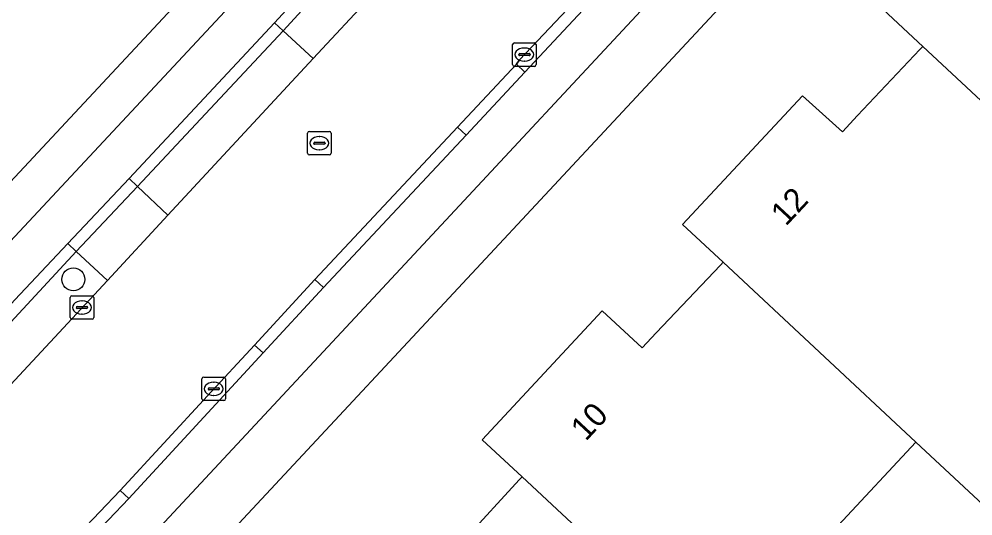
# Model space of a CAD drawing. Extents: x 159626 to 160723, y 388173 to 389416.
# Drawn here: x 160500.18 to 160540.72, y 388662.3 to 388683.41 of the extents above; entities that cross this region are included whole.
import ezdxf

# ---------------------------------------------------------------- set-up
doc = ezdxf.new("R2010")
doc.units = 0
for name, color, linetype in [('IMGEO_Boom', 7, 'Continuous'), ('IMGEO_Erf', 7, 'Continuous'), ('IMGEO_Fietspad_gesloten', 7, 'Continuous'), ('IMGEO_Kolk', 7, 'Continuous'), ('IMGEO_Pand', 7, 'Continuous'), ('IMGEO_Pand_nummerreeks', 7, 'Continuous'), ('IMGEO_Parkeervlak_open', 7, 'Continuous'), ('IMGEO_Rijbaan_lokaal_gesloten', 7, 'Continuous'), ('IMGEO_Rioolput', 7, 'Continuous'), ('IMGEO_Verkeerseiland_open', 7, 'Continuous'), ('IMGEO_Voetpad_open', 7, 'Continuous')]:
    doc.layers.add(name, color=color, linetype=linetype)

msp = doc.modelspace()

# ---------------------------------------------------------------- linework, layer by layer
at = {"layer": 'IMGEO_Boom'}
msp.add_circle((160502.488, 388672.35), 0.489, dxfattribs=at)
at = {"layer": 'IMGEO_Erf'}
for points in [[(160467.475, 388641.82), (160500, 388676.697), (160547.944, 388728.109)], [(160560.212, 388716.376), (160500, 388651.764), (160480.943, 388631.314)], [(160519.129, 388661.315), (160521.439, 388663.824), (160521.558, 388663.953), (160519.868, 388665.527), (160524.968, 388671.01), (160526.659, 388669.437), (160527.265, 388670.077), (160529.997, 388672.961), (160530.105, 388673.075), (160528.382, 388674.68), (160533.48, 388680.153), (160535.18, 388678.624), (160535.823, 388679.309), (160538.471, 388682.127), (160538.59, 388682.253), (160536.907, 388683.822), (160542.019, 388689.296)], [(160541.57, 388662.391), (160538.301, 388665.437), (160534.998, 388661.891)]]:
    msp.add_lwpolyline(points, dxfattribs=at)
at = {"layer": 'IMGEO_Fietspad_gesloten'}
for points in [[(160511.032, 388683.253), (160513.548, 388685.996), (160519.417, 388692.263), (160521.973, 388695.041), (160527.978, 388701.444), (160530.559, 388704.208), (160536.514, 388710.576), (160539.1, 388713.34), (160549.226, 388724.422), (160547.973, 388725.59), (160500, 388674.178), (160467.549, 388639.396)], [(160557.261, 388716.685), (160556.065, 388717.799), (160555.963, 388717.698), (160553.4, 388715.167), (160547.243, 388708.583), (160544.669, 388705.821), (160538.728, 388699.434), (160536.209, 388696.66), (160530.229, 388690.312), (160527.645, 388687.548), (160521.681, 388681.155), (160519.181, 388678.481), (160513.121, 388672.001), (160510.559, 388669.221), (160504.842, 388663.034), (160502.251, 388660.315), (160500, 388657.587), (160496.111, 388653.76), (160493.6, 388650.985), (160487.656, 388644.534), (160485.024, 388641.799), (160480.24, 388636.37)], [(160478.454, 388632.075), (160500, 388655.208), (160557.261, 388716.685)], [(160470.407, 388639.908), (160476.726, 388646.444), (160479.313, 388649.223), (160485.033, 388655.356), (160487.622, 388658.137), (160493.765, 388664.729), (160496.359, 388667.51), (160500, 388671.477), (160502.247, 388673.874), (160504.855, 388676.634), (160511.032, 388683.253)]]:
    msp.add_lwpolyline(points, dxfattribs=at)
at = {"layer": 'IMGEO_Kolk'}
for p, q in [((160521.158, 388681.479), (160521.158, 388682.331)), ((160521.233, 388682.405), (160522.085, 388682.405)), ((160522.159, 388682.331), (160522.159, 388681.479)), ((160521.417, 388681.899), (160521.417, 388681.911)), ((160521.855, 388681.862), (160521.457, 388681.862)), ((160521.46, 388681.948), (160521.858, 388681.948)), ((160521.646, 388682.185), (160521.671, 388682.185)), ((160521.901, 388681.911), (160521.901, 388681.899)), ((160522.085, 388681.405), (160521.233, 388681.405)), ((160521.669, 388681.625), (160521.644, 388681.625)), ((160502.354, 388670.728), (160502.354, 388671.58)), ((160502.429, 388671.654), (160503.281, 388671.654)), ((160502.842, 388671.434), (160502.867, 388671.434)), ((160503.355, 388671.58), (160503.355, 388670.728)), ((160502.613, 388671.148), (160502.613, 388671.16)), ((160503.051, 388671.111), (160502.653, 388671.111)), ((160502.656, 388671.197), (160503.054, 388671.197)), ((160502.865, 388670.874), (160502.84, 388670.874)), ((160503.097, 388671.16), (160503.097, 388671.148)), ((160503.281, 388670.654), (160502.429, 388670.654)), ((160507.954, 388667.272), (160507.954, 388668.124)), ((160508.029, 388668.198), (160508.881, 388668.198)), ((160508.955, 388668.124), (160508.955, 388667.272)), ((160508.213, 388667.692), (160508.213, 388667.704)), ((160508.651, 388667.655), (160508.253, 388667.655)), ((160508.256, 388667.741), (160508.654, 388667.741)), ((160508.442, 388667.978), (160508.467, 388667.978)), ((160508.697, 388667.704), (160508.697, 388667.692)), ((160508.465, 388667.418), (160508.44, 388667.418)), ((160508.881, 388667.198), (160508.029, 388667.198))]:
    msp.add_line(p, q, dxfattribs=at)
for points in [[(160521.158, 388681.479), (160521.158, 388682.331)], [(160521.233, 388682.405), (160522.085, 388682.405)], [(160522.159, 388682.331), (160522.159, 388681.479)], [(160522.085, 388681.405), (160521.233, 388681.405)], [(160502.354, 388670.728), (160502.354, 388671.58)], [(160502.429, 388671.654), (160503.281, 388671.654)], [(160503.355, 388671.58), (160503.355, 388670.728)], [(160503.281, 388670.654), (160502.429, 388670.654)], [(160507.954, 388667.272), (160507.954, 388668.124)], [(160508.029, 388668.198), (160508.881, 388668.198)], [(160508.955, 388668.124), (160508.955, 388667.272)], [(160508.881, 388667.198), (160508.029, 388667.198)]]:
    msp.add_lwpolyline(points, dxfattribs=at)
for centre, radius, start, end in [((160521.235, 388682.329), 0.0765, 91.552, 178.448), ((160521.235, 388682.329), 0.0765, 91.552, 178.448), ((160522.083, 388682.329), 0.0765, 1.552, 88.448), ((160522.083, 388682.329), 0.0765, 1.552, 88.448), ((160521.457, 388681.908), 0.0403, 85.8775, 175.7526), ((160521.454, 388681.898), 0.0366, 178.938, 274.7102), ((160521.858, 388681.905), 0.043, 264.8664, 352.4533), ((160521.862, 388681.91), 0.0386, 1.7309, 96.639), ((160521.235, 388681.481), 0.0765, 181.552, 268.448), ((160521.235, 388681.481), 0.0765, 181.552, 268.448), ((160522.083, 388681.481), 0.0765, 271.552, 358.448), ((160522.083, 388681.481), 0.0765, 271.552, 358.448), ((160502.431, 388671.578), 0.0765, 91.552, 178.448), ((160502.431, 388671.578), 0.0765, 91.552, 178.448), ((160503.279, 388671.578), 0.0765, 1.552, 88.448), ((160503.279, 388671.578), 0.0765, 1.552, 88.448), ((160502.653, 388671.157), 0.0403, 85.8775, 175.7526), ((160502.65, 388671.147), 0.0366, 178.938, 274.7102), ((160503.054, 388671.154), 0.043, 264.8664, 352.4533), ((160503.058, 388671.159), 0.0386, 1.7309, 96.639), ((160502.431, 388670.73), 0.0765, 181.552, 268.448), ((160502.431, 388670.73), 0.0765, 181.552, 268.448), ((160503.279, 388670.73), 0.0765, 271.552, 358.448), ((160503.279, 388670.73), 0.0765, 271.552, 358.448), ((160508.031, 388668.122), 0.0765, 91.552, 178.448), ((160508.031, 388668.122), 0.0765, 91.552, 178.448), ((160508.879, 388668.122), 0.0765, 1.552, 88.448), ((160508.879, 388668.122), 0.0765, 1.552, 88.448), ((160508.253, 388667.701), 0.0403, 85.8775, 175.7526), ((160508.25, 388667.691), 0.0366, 178.938, 274.7102), ((160508.654, 388667.698), 0.043, 264.8664, 352.4533), ((160508.658, 388667.703), 0.0386, 1.7309, 96.639), ((160508.031, 388667.274), 0.0765, 181.552, 268.448), ((160508.031, 388667.274), 0.0765, 181.552, 268.448), ((160508.879, 388667.274), 0.0765, 271.552, 358.448), ((160508.879, 388667.274), 0.0765, 271.552, 358.448)]:
    msp.add_arc(centre, radius, start, end, dxfattribs=at)
for centre, major_axis, ratio, start_param, end_param in [((160521.645, 388681.905), (-0.387, 0.002), 0.722429, 4.712389, 7.853982), ((160521.67, 388681.905), (-0.39, 0.002), 0.717154, 1.570796, 4.712389), ((160502.841, 388671.154), (-0.387, 0.002), 0.722429, 4.712389, 7.853982), ((160502.866, 388671.154), (-0.39, 0.002), 0.717154, 1.570796, 4.712389), ((160508.441, 388667.698), (-0.387, 0.002), 0.722429, 4.712389, 7.853982), ((160508.466, 388667.698), (-0.39, 0.002), 0.717154, 1.570796, 4.712389)]:
    msp.add_ellipse(centre, major_axis=major_axis, ratio=ratio, start_param=start_param, end_param=end_param, dxfattribs=at)
at = {"layer": 'IMGEO_Pand'}
for points in [[(160547.12, 388691.398), (160547.008, 388691.278), (160545.79, 388689.97), (160543.703, 388687.728), (160542.019, 388689.296), (160536.907, 388683.822), (160538.59, 388682.253), (160546.819, 388674.581), (160555.337, 388683.725)], [(160546.819, 388674.581), (160538.59, 388682.253), (160538.471, 388682.127), (160535.823, 388679.309), (160535.18, 388678.624), (160533.48, 388680.153), (160528.382, 388674.68), (160530.105, 388673.075), (160538.301, 388665.437), (160541.57, 388662.391), (160550.043, 388671.484)], [(160538.301, 388665.437), (160530.105, 388673.075), (160529.997, 388672.961), (160527.265, 388670.077), (160526.659, 388669.437), (160524.968, 388671.01), (160519.868, 388665.527), (160521.558, 388663.953), (160529.782, 388656.292), (160533.051, 388653.247), (160538.266, 388658.846), (160534.998, 388661.891)], [(160521.558, 388663.953), (160521.439, 388663.824), (160519.129, 388661.315), (160518.136, 388660.237), (160516.436, 388661.858), (160511.348, 388656.381), (160513.046, 388654.798), (160521.257, 388647.14), (160529.782, 388656.292)]]:
    msp.add_lwpolyline(points, close=True, dxfattribs=at)
at = {"layer": 'IMGEO_Parkeervlak_open'}
for points in [[(160515.21, 388684.473), (160513.916, 388685.659), (160511.4, 388682.916), (160512.674, 388681.735)], [(160512.674, 388681.735), (160511.4, 388682.916), (160505.218, 388676.291), (160506.505, 388675.077)], [(160506.505, 388675.077), (160505.218, 388676.291), (160502.61, 388673.531), (160503.935, 388672.303)], [(160503.935, 388672.303), (160502.61, 388673.531), (160500, 388670.71), (160496.724, 388667.169), (160498.03, 388665.95), (160500, 388668.068)]]:
    msp.add_lwpolyline(points, close=True, dxfattribs=at)
at = {"layer": 'IMGEO_Rijbaan_lokaal_gesloten'}
for points in [[(160546.448, 388717.904), (160540.669, 388711.877), (160539.614, 388710.777), (160538.086, 388709.109), (160532.248, 388702.733), (160529.618, 388699.86), (160527.443, 388697.485), (160523.592, 388693.389), (160521.041, 388690.676), (160515.21, 388684.473), (160512.674, 388681.735), (160506.505, 388675.077), (160503.935, 388672.303), (160500, 388668.068)], [(160518.815, 388678.823), (160521.316, 388681.496), (160521.449, 388681.684), (160527.291, 388687.861), (160529.844, 388690.664), (160534.79, 388696.022), (160535.823, 388697.048), (160538.347, 388699.813), (160543.349, 388705.135)], [(160479.416, 388636.531), (160480.956, 388638.08), (160484.664, 388642.145), (160487.296, 388644.88), (160493.23, 388651.32), (160495.741, 388654.095), (160496.284, 388654.631), (160500, 388658.627), (160501.89, 388660.659), (160504.481, 388663.378), (160508.19, 388667.406), (160510.192, 388669.559), (160512.754, 388672.339), (160518.815, 388678.823)]]:
    msp.add_lwpolyline(points, dxfattribs=at)
at = {"layer": 'IMGEO_Rioolput'}
for p, q in [((160512.444, 388677.712), (160512.444, 388678.564)), ((160512.519, 388678.638), (160513.371, 388678.638)), ((160513.445, 388678.564), (160513.445, 388677.712)), ((160512.746, 388678.181), (160513.144, 388678.181)), ((160512.932, 388678.418), (160512.957, 388678.418)), ((160512.703, 388678.132), (160512.703, 388678.144)), ((160513.141, 388678.095), (160512.743, 388678.095)), ((160512.955, 388677.858), (160512.93, 388677.858)), ((160513.187, 388678.144), (160513.187, 388678.132)), ((160513.371, 388677.638), (160512.519, 388677.638))]:
    msp.add_line(p, q, dxfattribs=at)
for points in [[(160512.444, 388677.712), (160512.444, 388678.564)], [(160512.519, 388678.638), (160513.371, 388678.638)], [(160513.445, 388678.564), (160513.445, 388677.712)], [(160513.371, 388677.638), (160512.519, 388677.638)]]:
    msp.add_lwpolyline(points, dxfattribs=at)
for centre, radius, start, end in [((160512.521, 388678.562), 0.0765, 91.552, 178.448), ((160512.521, 388678.562), 0.0765, 91.552, 178.448), ((160513.369, 388678.562), 0.0765, 1.552, 88.448), ((160513.369, 388678.562), 0.0765, 1.552, 88.448), ((160512.743, 388678.141), 0.0403, 85.8775, 175.7526), ((160513.148, 388678.143), 0.0386, 1.7309, 96.639), ((160512.74, 388678.131), 0.0366, 178.938, 274.7102), ((160513.144, 388678.138), 0.043, 264.8664, 352.4533), ((160512.521, 388677.714), 0.0765, 181.552, 268.448), ((160512.521, 388677.714), 0.0765, 181.552, 268.448), ((160513.369, 388677.714), 0.0765, 271.552, 358.448), ((160513.369, 388677.714), 0.0765, 271.552, 358.448)]:
    msp.add_arc(centre, radius, start, end, dxfattribs=at)
for centre, major_axis, ratio, start_param, end_param in [((160512.931, 388678.138), (-0.387, 0.002), 0.722429, 4.712389, 7.853982), ((160512.956, 388678.138), (-0.39, 0.002), 0.717154, 1.570796, 4.712389)]:
    msp.add_ellipse(centre, major_axis=major_axis, ratio=ratio, start_param=start_param, end_param=end_param, dxfattribs=at)
at = {"layer": 'IMGEO_Verkeerseiland_open'}
for points in [[(160521.681, 388681.155), (160527.645, 388687.548), (160527.291, 388687.861), (160521.449, 388681.684), (160521.316, 388681.496)], [(160504.855, 388676.634), (160505.218, 388676.291), (160511.4, 388682.916), (160511.032, 388683.253)], [(160512.754, 388672.339), (160513.121, 388672.001), (160519.181, 388678.481), (160518.815, 388678.823)], [(160496.359, 388667.51), (160496.724, 388667.169), (160500, 388670.71), (160502.61, 388673.531), (160502.247, 388673.874), (160500, 388671.477)], [(160510.559, 388669.221), (160510.192, 388669.559), (160508.19, 388667.406), (160504.481, 388663.378), (160504.842, 388663.034)]]:
    msp.add_lwpolyline(points, close=True, dxfattribs=at)
at = {"layer": 'IMGEO_Voetpad_open'}
for points in [[(160549.55, 388729.657), (160547.944, 388728.109), (160500, 388676.697), (160467.475, 388641.82)], [(160465.214, 388641.227), (160467.549, 388639.396), (160500, 388674.178), (160547.973, 388725.59)], [(160480.943, 388631.314), (160500, 388651.764), (160560.212, 388716.376), (160562.12, 388718.372)], [(160557.875, 388717.344), (160557.261, 388716.685), (160500, 388655.208), (160478.454, 388632.075)]]:
    msp.add_lwpolyline(points, dxfattribs=at)
for points in [[(160513.548, 388685.996), (160511.032, 388683.253), (160511.4, 388682.916), (160513.916, 388685.659)], [(160521.681, 388681.155), (160521.316, 388681.496), (160518.815, 388678.823), (160519.181, 388678.481)], [(160504.855, 388676.634), (160502.247, 388673.874), (160502.61, 388673.531), (160505.218, 388676.291)], [(160512.754, 388672.339), (160510.192, 388669.559), (160510.559, 388669.221), (160513.121, 388672.001)], [(160501.89, 388660.659), (160502.251, 388660.315), (160504.842, 388663.034), (160504.481, 388663.378)]]:
    msp.add_lwpolyline(points, close=True, dxfattribs=at)

# ---------------------------------------------------------------- texts
at = {"layer": 'IMGEO_Pand_nummerreeks'}
for s, rotation, p in [('12', 47.0284, (160532.772, 388674.58)), ('10', 47.0742, (160524.268, 388665.441))]:
    msp.add_text(s, height=1, rotation=rotation, dxfattribs=at).set_placement(p)

doc.saveas('drawing.dxf')
